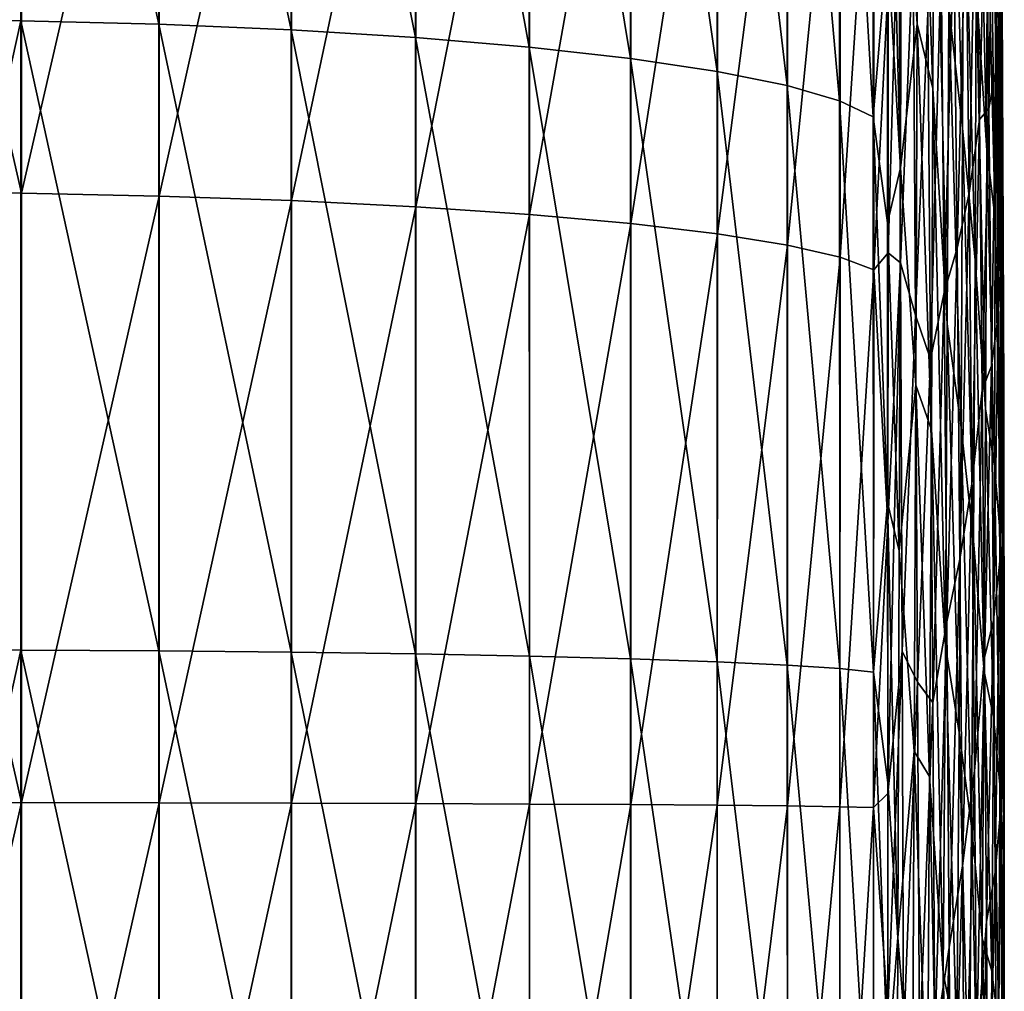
# Model space of a CAD drawing. Header units: metres. Extents: x -22 to 72, y -222 to 22.
# Tile 369 of 410: x 69.3 to 72.24, y -0.45 to 2.45. Entities that reach past the tile are written whole.
import ezdxf

# ---------------------------------------------------------------- set-up
doc = ezdxf.new("R2010")
doc.units = ezdxf.units.M
doc.layers.add('solid_509499_SW0002_01', color=7, linetype='CONTINUOUS')

msp = doc.modelspace()

# ---------------------------------------------------------------- linework, layer by layer
at = {"layer": 'solid_509499_SW0002_01'}
for points in [[(69.307686, 2.448235, 47.172089), (68.893753, 2.459052, 47.14447), (69.307755, 4.305777, 47.475555)], [(69.307686, 2.448235, 47.172089), (69.307755, 4.305777, 47.475555), (69.718597, 2.438226, 47.258438)], [(69.307755, 4.305777, 47.475555), (69.718643, 4.288019, 47.56073), (69.718597, 2.438226, 47.258438)], [(69.718597, 2.438226, 47.258438), (69.718643, 4.288019, 47.56073), (70.113335, 2.421613, 47.400936)], [(69.718643, 4.288019, 47.56073), (70.113358, 4.25865, 47.701225), (70.113335, 2.421613, 47.400936)], [(70.113335, 2.421613, 47.400936), (70.113358, 4.25865, 47.701225), (70.484177, 2.398719, 47.59679)], [(70.113358, 4.25865, 47.701225), (70.484154, 4.218246, 47.894295), (70.484177, 2.398719, 47.59679)], [(70.484154, 4.218246, 47.894295), (70.823769, 4.1676, 48.13615), (70.823845, 2.369996, 47.842159)], [(70.484177, 2.398719, 47.59679), (70.484154, 4.218246, 47.894295), (70.823845, 2.369996, 47.842159)], [(70.823769, 4.1676, 48.13615), (71.125549, 4.107703, 48.422054), (71.125679, 2.336004, 48.132233)], [(70.823845, 2.369996, 47.842159), (70.823769, 4.1676, 48.13615), (71.125679, 2.336004, 48.132233)], [(71.125549, 4.107703, 48.422054), (71.383575, 4.039729, 48.746403), (71.383766, 2.297411, 48.461327)], [(71.125679, 2.336004, 48.132233), (71.125549, 4.107703, 48.422054), (71.383766, 2.297411, 48.461327)], [(71.383575, 4.039729, 48.746403), (71.592796, 3.965011, 49.102837), (71.593048, 2.254973, 48.822994)], [(71.383766, 2.297411, 48.461327), (71.383575, 4.039729, 48.746403), (71.593048, 2.254973, 48.822994)], [(72.211411, 4.011771, 65.348396), (72.227715, 3.024052, 66.718697), (72.229881, 2.320748, 66.205032)], [(72.213463, 3.304701, 64.819733), (72.211411, 4.011771, 65.348396), (72.229881, 2.320748, 66.205032)], [(71.592796, 3.965011, 49.102837), (71.7491, 3.885014, 49.484367), (71.749428, 2.209522, 49.210144)], [(71.593048, 2.254973, 48.822994), (71.592796, 3.965011, 49.102837), (71.749428, 2.209522, 49.210144)], [(71.7491, 3.885014, 49.484367), (71.849434, 3.801305, 49.883526), (71.849831, 2.161948, 49.615185)], [(71.749428, 2.209522, 49.210144), (71.7491, 3.885014, 49.484367), (71.849831, 2.161948, 49.615185)], [(71.849831, 2.161948, 49.615185), (71.849434, 3.801305, 49.883526), (71.892105, 2.674755, 50.104916)], [(69.308701, 1.93398, 88.882034), (68.896446, 3.739455, 88.664375), (68.895454, 1.934876, 88.910675)], [(69.308731, 3.736626, 88.635963), (68.896446, 3.739455, 88.664375), (69.308701, 1.93398, 88.882034)], [(69.308731, 3.736626, 88.635963), (69.308701, 1.93398, 88.882034), (69.719589, 3.7209, 88.550728)], [(69.308701, 1.93398, 88.882034), (69.719536, 1.925738, 88.795624), (69.719589, 3.7209, 88.550728)], [(69.719589, 3.7209, 88.550728), (69.719536, 1.925738, 88.795624), (70.114319, 3.695115, 88.409882)], [(72.224113, 3.720543, 67.241615), (72.232895, 2.742799, 68.596977), (72.236588, 2.042463, 68.092667)], [(72.227715, 3.024052, 66.718697), (72.224113, 3.720543, 67.241615), (72.236588, 2.042463, 68.092667)], [(69.719536, 1.925738, 88.795624), (70.11422, 1.912294, 88.652939), (70.114319, 3.695115, 88.409882)], [(70.114319, 3.695115, 88.409882), (70.11422, 1.912294, 88.652939), (70.485191, 3.659775, 88.216179)], [(70.11422, 1.912294, 88.652939), (70.485023, 1.89391, 88.456779), (70.485191, 3.659775, 88.216179)], [(70.485191, 3.659775, 88.216179), (70.485023, 1.89391, 88.456779), (70.824936, 3.615573, 87.973419)], [(70.485023, 1.89391, 88.456779), (70.824692, 1.870947, 88.210983), (70.824936, 3.615573, 87.973419)], [(70.824936, 3.615573, 87.973419), (70.824692, 1.870947, 88.210983), (71.126907, 3.563375, 87.686356)], [(70.824692, 1.870947, 88.210983), (71.126572, 1.843855, 87.920372), (71.126907, 3.563375, 87.686356)], [(71.126907, 3.563375, 87.686356), (71.126572, 1.843855, 87.920372), (71.385178, 3.504204, 87.360611)], [(72.190002, 2.81911, 62.405247), (72.190636, 3.563095, 62.91106), (72.213463, 1.858475, 63.807068)], [(72.190636, 3.563095, 62.91106), (72.214142, 2.586852, 64.305885), (72.213463, 1.858475, 63.807068)], [(71.126572, 1.843855, 87.920372), (71.384735, 1.813163, 87.590637), (71.385178, 3.504204, 87.360611)], [(71.385178, 3.504204, 87.360611), (71.384735, 1.813163, 87.590637), (71.594696, 3.439218, 87.002563)], [(71.891869, 3.498268, 50.247784), (71.933601, 3.139181, 51.551258), (71.930656, 2.010357, 51.260761)], [(71.892105, 2.674755, 50.104916), (71.891869, 3.498268, 50.247784), (71.930656, 2.010357, 51.260761)], [(71.933601, 3.139181, 51.551258), (71.984238, 3.500254, 53.366035), (71.98082, 2.439462, 53.010521)], [(71.98082, 2.439462, 53.010521), (71.984238, 3.500254, 53.366035), (72.027969, 2.24625, 54.637524)], [(71.984238, 3.500254, 53.366035), (72.031898, 3.247096, 55.022511), (72.027969, 2.24625, 54.637524)], [(71.384735, 1.813163, 87.590637), (71.594131, 1.779475, 87.228241), (71.594696, 3.439218, 87.002563)], [(71.594696, 3.439218, 87.002563), (71.594131, 1.779475, 87.228241), (71.75135, 3.369691, 86.61924)], [(72.234032, 1.783396, 69.964874), (72.232895, 2.742799, 68.596977), (72.227722, 3.440499, 69.104927)], [(72.228836, 2.494812, 70.452484), (72.234032, 1.783396, 69.964874), (72.227722, 3.440499, 69.104927)], [(72.075066, 2.490017, 56.484772), (72.078781, 3.417293, 56.913662), (72.116417, 2.12824, 58.131393)], [(72.078781, 3.417293, 56.913662), (72.120186, 3.00449, 58.578438), (72.116417, 2.12824, 58.131393)], [(71.594131, 1.779475, 87.228241), (71.750664, 1.743449, 86.840279), (71.75135, 3.369691, 86.61924)], [(71.75135, 3.369691, 86.61924), (71.750664, 1.743449, 86.840279), (71.852081, 3.296985, 86.218132)], [(72.156975, 2.556861, 60.250607), (72.159355, 3.362888, 60.736652), (72.18811, 2.061438, 61.92004)], [(72.159355, 3.362888, 60.736652), (72.190002, 2.81911, 62.405247), (72.18811, 2.061438, 61.92004)], [(71.750664, 1.743449, 86.840279), (71.851257, 1.705791, 86.434349), (71.852081, 3.296985, 86.218132)], [(71.852081, 3.296985, 86.218132), (71.851257, 1.705791, 86.434349), (71.894455, 2.558188, 85.914581)], [(72.213463, 3.304701, 64.819733), (72.229881, 2.320748, 66.205032), (72.230598, 1.610699, 65.700768)], [(72.214142, 2.586852, 64.305885), (72.213463, 3.304701, 64.819733), (72.230598, 1.610699, 65.700768)], [(72.027969, 2.24625, 54.637524), (72.031898, 3.247096, 55.022511), (72.070419, 1.544587, 56.096558)], [(72.031898, 3.247096, 55.022511), (72.075066, 2.490017, 56.484772), (72.070419, 1.544587, 56.096558)], [(72.20787, 3.040694, 72.730728), (72.215874, 2.301286, 72.275551), (72.222153, 3.207576, 70.938118)], [(72.215874, 2.301286, 72.275551), (72.228836, 2.494812, 70.452484), (72.222153, 3.207576, 70.938118)], [(71.930656, 2.010357, 51.260761), (71.933601, 3.139181, 51.551258), (71.98082, 2.439462, 53.010521)], [(72.185654, 2.961277, 74.477745), (72.19471, 2.186421, 74.061478), (72.20787, 3.040694, 72.730728)], [(72.19471, 2.186421, 74.061478), (72.215874, 2.301286, 72.275551), (72.20787, 3.040694, 72.730728)], [(72.116417, 2.12824, 58.131393), (72.120186, 3.00449, 58.578438), (72.153412, 1.734651, 59.791981)], [(72.120186, 3.00449, 58.578438), (72.156975, 2.556861, 60.250607), (72.153412, 1.734651, 59.791981)], [(72.227715, 3.024052, 66.718697), (72.236588, 2.042463, 68.092667), (72.238808, 1.339483, 67.592056)], [(72.229881, 2.320748, 66.205032), (72.227715, 3.024052, 66.718697), (72.238808, 1.339483, 67.592056)], [(72.125664, 2.810989, 77.70121), (72.135529, 1.933877, 77.371391), (72.156776, 2.969765, 76.166801)], [(72.135529, 1.933877, 77.371391), (72.166512, 2.153674, 75.797523), (72.156776, 2.969765, 76.166801)], [(72.156776, 2.969765, 76.166801), (72.166512, 2.153674, 75.797523), (72.185654, 2.961277, 74.477745)], [(72.166512, 2.153674, 75.797523), (72.19471, 2.186421, 74.061478), (72.185654, 2.961277, 74.477745)], [(71.893982, 1.756085, 86.010422), (71.931152, 1.726879, 84.836845), (71.925735, 2.888911, 84.883789)], [(71.894455, 2.558188, 85.914581), (71.893982, 1.756085, 86.010422), (71.925735, 2.888911, 84.883789)], [(71.925735, 2.888911, 84.883789), (71.931152, 1.726879, 84.836845), (71.969322, 2.670634, 83.508286)], [(72.090416, 2.708508, 79.201508), (72.100029, 1.770571, 78.917526), (72.125664, 2.810989, 77.70121)], [(72.100029, 1.770571, 78.917526), (72.135529, 1.933877, 77.371391), (72.125664, 2.810989, 77.70121)], [(72.18811, 2.061438, 61.92004), (72.190002, 2.81911, 62.405247), (72.213463, 1.858475, 63.807068)], [(72.23774, 1.073356, 69.47525), (72.236588, 2.042463, 68.092667), (72.232895, 2.742799, 68.596977)], [(72.234032, 1.783396, 69.964874), (72.23774, 1.073356, 69.47525), (72.232895, 2.742799, 68.596977)], [(72.052261, 2.630932, 80.663589), (72.061188, 1.638218, 80.430916), (72.090416, 2.708508, 79.201508)], [(72.061188, 1.638218, 80.430916), (72.100029, 1.770571, 78.917526), (72.090416, 2.708508, 79.201508)], [(71.849831, 2.161948, 49.615185), (71.892105, 2.674755, 50.104916), (71.892372, 1.845433, 50.000187)], [(71.892372, 1.845433, 50.000187), (71.892105, 2.674755, 50.104916), (71.930656, 2.010357, 51.260761)], [(71.931152, 1.726879, 84.836845), (71.976074, 1.570308, 83.391487), (71.969322, 2.670634, 83.508286)], [(71.969322, 2.670634, 83.508286), (71.976074, 1.570308, 83.391487), (72.012772, 2.471084, 82.078285)], [(72.012772, 2.471084, 82.078285), (72.020515, 1.438908, 81.897514), (72.052261, 2.630932, 80.663589)], [(72.020515, 1.438908, 81.897514), (72.061188, 1.638218, 80.430916), (72.052261, 2.630932, 80.663589)], [(72.213463, 1.858475, 63.807068), (72.214142, 2.586852, 64.305885), (72.229881, 0.894002, 65.205994)], [(72.214142, 2.586852, 64.305885), (72.230598, 1.610699, 65.700768), (72.229881, 0.894002, 65.205994)], [(71.851257, 1.705791, 86.434349), (71.893982, 1.756085, 86.010422), (71.894455, 2.558188, 85.914581)], [(72.153412, 1.734651, 59.791981), (72.156975, 2.556861, 60.250607), (72.184952, 1.290661, 61.455658)], [(72.156975, 2.556861, 60.250607), (72.18811, 2.061438, 61.92004), (72.184952, 1.290661, 61.455658)], [(71.976074, 1.570308, 83.391487), (72.020515, 1.438908, 81.897514), (72.012772, 2.471084, 82.078285)], [(72.070419, 1.544587, 56.096558), (72.075066, 2.490017, 56.484772), (72.11158, 1.234876, 57.718746)], [(72.075066, 2.490017, 56.484772), (72.116417, 2.12824, 58.131393), (72.11158, 1.234876, 57.718746)], [(72.215874, 2.301286, 72.275551), (72.222427, 1.56668, 71.812721), (72.228836, 2.494812, 70.452484)], [(72.222427, 1.56668, 71.812721), (72.234032, 1.783396, 69.964874), (72.228836, 2.494812, 70.452484)], [(69.307686, 2.448235, 47.172089), (68.894379, 0.579767, 47.008003), (68.893753, 2.459052, 47.14447)], [(69.307625, 0.571121, 47.036377), (68.894379, 0.579767, 47.008003), (69.307686, 2.448235, 47.172089)], [(69.307625, 0.571121, 47.036377), (69.307686, 2.448235, 47.172089), (69.718559, 0.568934, 47.123184)], [(69.307686, 2.448235, 47.172089), (69.718597, 2.438226, 47.258438), (69.718559, 0.568934, 47.123184)], [(69.718559, 0.568934, 47.123184), (69.718597, 2.438226, 47.258438), (70.113342, 0.565201, 47.26651)], [(69.718597, 2.438226, 47.258438), (70.113335, 2.421613, 47.400936), (70.113342, 0.565201, 47.26651)], [(71.930656, 2.010357, 51.260761), (71.98082, 2.439462, 53.010521), (71.976776, 1.361704, 52.709812)], [(71.976776, 1.361704, 52.709812), (71.98082, 2.439462, 53.010521), (72.023254, 1.22793, 54.300594)], [(71.98082, 2.439462, 53.010521), (72.027969, 2.24625, 54.637524), (72.023254, 1.22793, 54.300594)], [(70.113335, 2.421613, 47.400936), (70.484177, 2.398719, 47.59679), (70.484222, 0.559996, 47.463547)], [(70.113342, 0.565201, 47.26651), (70.113335, 2.421613, 47.400936), (70.484222, 0.559996, 47.463547)], [(70.484177, 2.398719, 47.59679), (70.823845, 2.369996, 47.842159), (70.823952, 0.553419, 47.710426)], [(70.484222, 0.559996, 47.463547), (70.484177, 2.398719, 47.59679), (70.823952, 0.553419, 47.710426)], [(70.823845, 2.369996, 47.842159), (71.125679, 2.336004, 48.132233), (71.125854, 0.5456, 48.002319)], [(70.823952, 0.553419, 47.710426), (70.823845, 2.369996, 47.842159), (71.125854, 0.5456, 48.002319)], [(71.125679, 2.336004, 48.132233), (71.383766, 2.297411, 48.461327), (71.384018, 0.536692, 48.333496)], [(71.125854, 0.5456, 48.002319), (71.125679, 2.336004, 48.132233), (71.384018, 0.536692, 48.333496)], [(72.229881, 2.320748, 66.205032), (72.238808, 1.339483, 67.592056), (72.239548, 0.63386, 67.095177)], [(72.230598, 1.610699, 65.700768), (72.229881, 2.320748, 66.205032), (72.239548, 0.63386, 67.095177)], [(71.383766, 2.297411, 48.461327), (71.593048, 2.254973, 48.822994), (71.593384, 0.526869, 48.697468)], [(71.384018, 0.536692, 48.333496), (71.383766, 2.297411, 48.461327), (71.593384, 0.526869, 48.697468)], [(72.19471, 2.186421, 74.061478), (72.202377, 1.418979, 73.631882), (72.215874, 2.301286, 72.275551)], [(72.202377, 1.418979, 73.631882), (72.222427, 1.56668, 71.812721), (72.215874, 2.301286, 72.275551)], [(71.593048, 2.254973, 48.822994), (71.749428, 2.209522, 49.210144), (71.749847, 0.516325, 49.087105)], [(71.593384, 0.526869, 48.697468), (71.593048, 2.254973, 48.822994), (71.749847, 0.516325, 49.087105)], [(72.023254, 1.22793, 54.300594), (72.027969, 2.24625, 54.637524), (72.064842, 0.583012, 55.749321)], [(72.027969, 2.24625, 54.637524), (72.070419, 1.544587, 56.096558), (72.064842, 0.583012, 55.749321)], [(71.749428, 2.209522, 49.210144), (71.849831, 2.161948, 49.615185), (71.850342, 0.505266, 49.494762)], [(71.749847, 0.516325, 49.087105), (71.749428, 2.209522, 49.210144), (71.850342, 0.505266, 49.494762)], [(72.166512, 2.153674, 75.797523), (72.17495, 1.346554, 75.409279), (72.19471, 2.186421, 74.061478)], [(72.17495, 1.346554, 75.409279), (72.202377, 1.418979, 73.631882), (72.19471, 2.186421, 74.061478)], [(71.849831, 2.161948, 49.615185), (71.892372, 1.845433, 50.000187), (71.892677, 1.012063, 49.933842)], [(71.850342, 0.505266, 49.494762), (71.849831, 2.161948, 49.615185), (71.892677, 1.012063, 49.933842)], [(72.135529, 1.933877, 77.371391), (72.144157, 1.066956, 77.015823), (72.166512, 2.153674, 75.797523)], [(72.144157, 1.066956, 77.015823), (72.17495, 1.346554, 75.409279), (72.166512, 2.153674, 75.797523)], [(72.11158, 1.234876, 57.718746), (72.116417, 2.12824, 58.131393), (72.148659, 0.897283, 59.361008)], [(72.116417, 2.12824, 58.131393), (72.153412, 1.734651, 59.791981), (72.148659, 0.897283, 59.361008)], [(72.184952, 1.290661, 61.455658), (72.18811, 2.061438, 61.92004), (72.211411, 1.119868, 63.323444)], [(72.18811, 2.061438, 61.92004), (72.213463, 1.858475, 63.807068), (72.211411, 1.119868, 63.323444)], [(72.239967, 0.364715, 68.983597), (72.238808, 1.339483, 67.592056), (72.236588, 2.042463, 68.092667)], [(72.23774, 1.073356, 69.47525), (72.239967, 0.364715, 68.983597), (72.236588, 2.042463, 68.092667)], [(71.892372, 1.845433, 50.000187), (71.930656, 2.010357, 51.260761), (71.927261, 0.867518, 51.03196)], [(71.927261, 0.867518, 51.03196), (71.930656, 2.010357, 51.260761), (71.976776, 1.361704, 52.709812)], [(69.308701, 0.11676, 88.970963), (68.895454, 1.934876, 88.910675), (68.894646, 0.115882, 88.99968)], [(69.308701, 1.93398, 88.882034), (68.895454, 1.934876, 88.910675), (69.308701, 0.11676, 88.970963)], [(69.308701, 1.93398, 88.882034), (69.308701, 0.11676, 88.970963), (69.719536, 1.925738, 88.795624)], [(69.308701, 0.11676, 88.970963), (69.719505, 0.116083, 88.884048), (69.719536, 1.925738, 88.795624)], [(69.719536, 1.925738, 88.795624), (69.719505, 0.116083, 88.884048), (70.11422, 1.912294, 88.652939)], [(69.719505, 0.116083, 88.884048), (70.114151, 0.115098, 88.740631), (70.11422, 1.912294, 88.652939)], [(70.11422, 1.912294, 88.652939), (70.114151, 0.115098, 88.740631), (70.485023, 1.89391, 88.456779)], [(72.100029, 1.770571, 78.917526), (72.108505, 0.843109, 78.600761), (72.135529, 1.933877, 77.371391)], [(72.108505, 0.843109, 78.600761), (72.144157, 1.066956, 77.015823), (72.135529, 1.933877, 77.371391)], [(70.114151, 0.115098, 88.740631), (70.484909, 0.113825, 88.543518), (70.485023, 1.89391, 88.456779)], [(70.485023, 1.89391, 88.456779), (70.484909, 0.113825, 88.543518), (70.824692, 1.870947, 88.210983)], [(70.484909, 0.113825, 88.543518), (70.824509, 0.112288, 88.296562), (70.824692, 1.870947, 88.210983)], [(70.824692, 1.870947, 88.210983), (70.824509, 0.112288, 88.296562), (71.126572, 1.843855, 87.920372)], [(72.211411, 1.119868, 63.323444), (72.213463, 1.858475, 63.807068), (72.229881, 0.894002, 65.205994)], [(70.824509, 0.112288, 88.296562), (71.126305, 0.110518, 88.004616), (71.126572, 1.843855, 87.920372)], [(71.126572, 1.843855, 87.920372), (71.126305, 0.110518, 88.004616), (71.384735, 1.813163, 87.590637)], [(71.892677, 1.012063, 49.933842), (71.892372, 1.845433, 50.000187), (71.927261, 0.867518, 51.03196)], [(71.126305, 0.110518, 88.004616), (71.384377, 0.10855, 87.673393), (71.384735, 1.813163, 87.590637)], [(71.384735, 1.813163, 87.590637), (71.384377, 0.10855, 87.673393), (71.594131, 1.779475, 87.228241)], [(71.384377, 0.10855, 87.673393), (71.593674, 0.106422, 87.30938), (71.594131, 1.779475, 87.228241)], [(71.594131, 1.779475, 87.228241), (71.593674, 0.106422, 87.30938), (71.750664, 1.743449, 86.840279)], [(72.061188, 1.638218, 80.430916), (72.069122, 0.655303, 80.158669), (72.100029, 1.770571, 78.917526)], [(72.069122, 0.655303, 80.158669), (72.108505, 0.843109, 78.600761), (72.100029, 1.770571, 78.917526)], [(72.222427, 1.56668, 71.812721), (72.227516, 0.837051, 71.342148), (72.234032, 1.783396, 69.964874)], [(72.227516, 0.837051, 71.342148), (72.23774, 1.073356, 69.47525), (72.234032, 1.783396, 69.964874)], [(71.593674, 0.106422, 87.30938), (71.750099, 0.104176, 86.919708), (71.750664, 1.743449, 86.840279)], [(71.750664, 1.743449, 86.840279), (71.750099, 0.104176, 86.919708), (71.851257, 1.705791, 86.434349)], [(71.851257, 1.705791, 86.434349), (71.893547, 0.950729, 86.070396), (71.893982, 1.756085, 86.010422)], [(71.893982, 1.756085, 86.010422), (71.893547, 0.950729, 86.070396), (71.931152, 1.726879, 84.836845)], [(72.148659, 0.897283, 59.361008), (72.153412, 1.734651, 59.791981), (72.180534, 0.507415, 61.012241)], [(72.153412, 1.734651, 59.791981), (72.184952, 1.290661, 61.455658), (72.180534, 0.507415, 61.012241)], [(71.750099, 0.104176, 86.919708), (71.850578, 0.101855, 86.512016), (71.851257, 1.705791, 86.434349)], [(71.851257, 1.705791, 86.434349), (71.850578, 0.101855, 86.512016), (71.893547, 0.950729, 86.070396)], [(71.893158, 0.143769, 86.094421), (71.93605, 0.567882, 84.728706), (71.931152, 1.726879, 84.836845)], [(71.893547, 0.950729, 86.070396), (71.893158, 0.143769, 86.094421), (71.931152, 1.726879, 84.836845)], [(71.931152, 1.726879, 84.836845), (71.93605, 0.567882, 84.728706), (71.976074, 1.570308, 83.391487)], [(72.020515, 1.438908, 81.897514), (72.027451, 0.415159, 81.671501), (72.061188, 1.638218, 80.430916)], [(72.027451, 0.415159, 81.671501), (72.069122, 0.655303, 80.158669), (72.061188, 1.638218, 80.430916)], [(72.229881, 0.894002, 65.205994), (72.230598, 1.610699, 65.700768), (72.239548, 0.63386, 67.095177)], [(71.93605, 0.567882, 84.728706), (71.982147, 0.476105, 83.22139), (71.976074, 1.570308, 83.391487)], [(71.976074, 1.570308, 83.391487), (71.982147, 0.476105, 83.22139), (72.020515, 1.438908, 81.897514)], [(72.202377, 1.418979, 73.631882), (72.208649, 0.659366, 73.188805), (72.222427, 1.56668, 71.812721)], [(72.208649, 0.659366, 73.188805), (72.227516, 0.837051, 71.342148), (72.222427, 1.56668, 71.812721)], [(72.064842, 0.583012, 55.749321), (72.070419, 1.544587, 56.096558), (72.105659, 0.325945, 57.340694)], [(72.070419, 1.544587, 56.096558), (72.11158, 1.234876, 57.718746), (72.105659, 0.325945, 57.340694)], [(71.982147, 0.476105, 83.22139), (72.027451, 0.415159, 81.671501), (72.020515, 1.438908, 81.897514)], [(72.17495, 1.346554, 75.409279), (72.182091, 0.549132, 75.001854), (72.202377, 1.418979, 73.631882)], [(72.182091, 0.549132, 75.001854), (72.208649, 0.659366, 73.188805), (72.202377, 1.418979, 73.631882)], [(71.927261, 0.867518, 51.03196), (71.976776, 1.361704, 52.709812), (71.972107, 0.270086, 52.464279)], [(71.972107, 0.270086, 52.464279), (71.976776, 1.361704, 52.709812), (72.017754, 0.194725, 54.012012)], [(71.976776, 1.361704, 52.709812), (72.023254, 1.22793, 54.300594), (72.017754, 0.194725, 54.012012)], [(72.144157, 1.066956, 77.015823), (72.151566, 0.211368, 76.634254), (72.17495, 1.346554, 75.409279)], [(72.151566, 0.211368, 76.634254), (72.182091, 0.549132, 75.001854), (72.17495, 1.346554, 75.409279)], [(72.240707, -0.342512, 68.489906), (72.239548, 0.63386, 67.095177), (72.238808, 1.339483, 67.592056)], [(72.239967, 0.364715, 68.983597), (72.240707, -0.342512, 68.489906), (72.238808, 1.339483, 67.592056)], [(72.180534, 0.507415, 61.012241), (72.184952, 1.290661, 61.455658), (72.208, 0.371371, 62.855118)], [(72.184952, 1.290661, 61.455658), (72.211411, 1.119868, 63.323444), (72.208, 0.371371, 62.855118)], [(72.105659, 0.325945, 57.340694), (72.11158, 1.234876, 57.718746), (72.142715, 0.045847, 58.957806)], [(72.11158, 1.234876, 57.718746), (72.148659, 0.897283, 59.361008), (72.142715, 0.045847, 58.957806)], [(72.017754, 0.194725, 54.012012), (72.023254, 1.22793, 54.300594), (72.058334, -0.392636, 55.443192)], [(72.023254, 1.22793, 54.300594), (72.064842, 0.583012, 55.749321), (72.058334, -0.392636, 55.443192)], [(72.208, 0.371371, 62.855118), (72.211411, 1.119868, 63.323444), (72.227722, 0.170783, 64.720779)], [(72.211411, 1.119868, 63.323444), (72.229881, 0.894002, 65.205994), (72.227722, 0.170783, 64.720779)], [(72.108505, 0.843109, 78.600761), (72.11586, -0.072261, 78.250969), (72.144157, 1.066956, 77.015823)], [(72.11586, -0.072261, 78.250969), (72.151566, 0.211368, 76.634254), (72.144157, 1.066956, 77.015823)], [(72.227516, 0.837051, 71.342148), (72.231155, 0.112552, 70.863762), (72.23774, 1.073356, 69.47525)], [(72.231155, 0.112552, 70.863762), (72.239967, 0.364715, 68.983597), (72.23774, 1.073356, 69.47525)], [(71.850342, 0.505266, 49.494762), (71.892677, 1.012063, 49.933842), (71.893021, 0.176428, 49.906021)], [(71.892677, 1.012063, 49.933842), (71.927261, 0.867518, 51.03196), (71.923409, -0.2857, 50.865158)], [(71.893021, 0.176428, 49.906021), (71.892677, 1.012063, 49.933842), (71.923409, -0.2857, 50.865158)], [(71.850578, 0.101855, 86.512016), (71.893158, 0.143769, 86.094421), (71.893547, 0.950729, 86.070396)], [(72.142715, 0.045847, 58.957806), (72.148659, 0.897283, 59.361008), (72.17485, -0.287614, 60.589836)], [(72.148659, 0.897283, 59.361008), (72.180534, 0.507415, 61.012241), (72.17485, -0.287614, 60.589836)], [(72.227722, 0.170783, 64.720779), (72.229881, 0.894002, 65.205994), (72.238808, -0.07439, 66.602051)], [(72.229881, 0.894002, 65.205994), (72.239548, 0.63386, 67.095177), (72.238808, -0.07439, 66.602051)], [(71.923409, -0.2857, 50.865158), (71.927261, 0.867518, 51.03196), (71.972107, 0.270086, 52.464279)], [(72.069122, 0.655303, 80.158669), (72.076057, -0.315715, 79.846611), (72.108505, 0.843109, 78.600761)], [(72.076057, -0.315715, 79.846611), (72.11586, -0.072261, 78.250969), (72.108505, 0.843109, 78.600761)], [(72.208649, 0.659366, 73.188805), (72.213524, -0.092034, 72.732147), (72.227516, 0.837051, 71.342148)], [(72.213524, -0.092034, 72.732147), (72.231155, 0.112552, 70.863762), (72.227516, 0.837051, 71.342148)], [(72.027451, 0.415159, 81.671501), (72.033562, -0.597675, 81.400063), (72.069122, 0.655303, 80.158669)], [(72.033562, -0.597675, 81.400063), (72.076057, -0.315715, 79.846611), (72.069122, 0.655303, 80.158669)], [(72.182091, 0.549132, 75.001854), (72.187943, -0.237905, 74.575127), (72.208649, 0.659366, 73.188805)], [(72.187943, -0.237905, 74.575127), (72.213524, -0.092034, 72.732147), (72.208649, 0.659366, 73.188805)], [(72.239967, -1.048314, 67.994186), (72.238808, -0.07439, 66.602051), (72.239548, 0.63386, 67.095177)], [(72.240707, -0.342512, 68.489906), (72.239967, -1.048314, 67.994186), (72.239548, 0.63386, 67.095177)], [(69.307625, 0.571121, 47.036377), (68.895157, -1.304365, 47.040546), (68.894379, 0.579767, 47.008003)], [(69.307579, -1.310479, 47.069469), (68.895157, -1.304365, 47.040546), (69.307625, 0.571121, 47.036377)], [(69.307579, -1.310479, 47.069469), (69.307625, 0.571121, 47.036377), (69.718544, -1.304839, 47.156006)], [(69.307625, 0.571121, 47.036377), (69.718559, 0.568934, 47.123184), (69.718544, -1.304839, 47.156006)], [(69.718544, -1.304839, 47.156006), (69.718559, 0.568934, 47.123184), (70.113365, -1.295673, 47.298981)], [(69.718559, 0.568934, 47.123184), (70.113342, 0.565201, 47.26651), (70.113365, -1.295673, 47.298981)], [(70.113342, 0.565201, 47.26651), (70.484222, 0.559996, 47.463547), (70.484306, -1.283162, 47.495586)], [(70.113365, -1.295673, 47.298981), (70.113342, 0.565201, 47.26651), (70.484306, -1.283162, 47.495586)], [(70.484222, 0.559996, 47.463547), (70.823952, 0.553419, 47.710426), (70.824104, -1.26755, 47.741974)], [(70.484306, -1.283162, 47.495586), (70.484222, 0.559996, 47.463547), (70.824104, -1.26755, 47.741974)], [(71.93605, 0.567882, 84.728706), (71.892883, -0.501645, 86.087738), (71.940437, -0.584388, 84.55912)], [(71.893158, 0.143769, 86.094421), (71.892883, -0.501645, 86.087738), (71.93605, 0.567882, 84.728706)], [(71.93605, 0.567882, 84.728706), (71.940437, -0.584388, 84.55912), (71.982147, 0.476105, 83.22139)], [(72.058334, -0.392636, 55.443192), (72.064842, 0.583012, 55.749321), (72.098656, -0.596942, 56.997311)], [(72.064842, 0.583012, 55.749321), (72.105659, 0.325945, 57.340694), (72.098656, -0.596942, 56.997311)], [(70.823952, 0.553419, 47.710426), (71.125854, 0.5456, 48.002319), (71.126091, -1.249144, 48.03331)], [(70.824104, -1.26755, 47.741974), (70.823952, 0.553419, 47.710426), (71.126091, -1.249144, 48.03331)], [(71.125854, 0.5456, 48.002319), (71.384018, 0.536692, 48.333496), (71.384346, -1.228303, 48.363884)], [(71.126091, -1.249144, 48.03331), (71.125854, 0.5456, 48.002319), (71.384346, -1.228303, 48.363884)], [(71.384018, 0.536692, 48.333496), (71.593384, 0.526869, 48.697468), (71.593811, -1.205438, 48.727219)], [(71.384346, -1.228303, 48.363884), (71.384018, 0.536692, 48.333496), (71.593811, -1.205438, 48.727219)], [(72.151566, 0.211368, 76.634254), (72.15773, -0.631788, 76.22657), (72.182091, 0.549132, 75.001854)], [(72.15773, -0.631788, 76.22657), (72.187943, -0.237905, 74.575127), (72.182091, 0.549132, 75.001854)], [(71.593384, 0.526869, 48.697468), (71.749847, 0.516325, 49.087105), (71.750381, -1.180996, 49.116192)], [(71.593811, -1.205438, 48.727219), (71.593384, 0.526869, 48.697468), (71.750381, -1.180996, 49.116192)], [(71.749847, 0.516325, 49.087105), (71.850342, 0.505266, 49.494762), (71.85099, -1.155455, 49.523174)], [(71.750381, -1.180996, 49.116192), (71.749847, 0.516325, 49.087105), (71.85099, -1.155455, 49.523174)], [(71.850342, 0.505266, 49.494762), (71.893021, 0.176428, 49.906021), (71.893402, -0.659693, 49.91679)], [(71.85099, -1.155455, 49.523174), (71.850342, 0.505266, 49.494762), (71.893402, -0.659693, 49.91679)], [(72.17485, -0.287614, 60.589836), (72.180534, 0.507415, 61.012241), (72.203217, -0.386635, 62.402115)], [(72.180534, 0.507415, 61.012241), (72.208, 0.371371, 62.855118), (72.203217, -0.386635, 62.402115)], [(71.940437, -0.584388, 84.55912), (71.987549, -0.608877, 82.997765), (71.982147, 0.476105, 83.22139)], [(71.982147, 0.476105, 83.22139), (71.987549, -0.608877, 82.997765), (72.027451, 0.415159, 81.671501)], [(71.987549, -0.608877, 82.997765), (72.033562, -0.597675, 81.400063), (72.027451, 0.415159, 81.671501)], [(72.203217, -0.386635, 62.402115), (72.208, 0.371371, 62.855118), (72.224121, -0.558805, 64.245125)], [(72.208, 0.371371, 62.855118), (72.227722, 0.170783, 64.720779), (72.224121, -0.558805, 64.245125)], [(72.231155, 0.112552, 70.863762), (72.233337, -0.606683, 70.377541), (72.239967, 0.364715, 68.983597)], [(72.233337, -0.606683, 70.377541), (72.240707, -0.342512, 68.489906), (72.239967, 0.364715, 68.983597)], [(72.098656, -0.596942, 56.997311), (72.105659, 0.325945, 57.340694), (72.13559, -0.818514, 58.58239)], [(72.105659, 0.325945, 57.340694), (72.142715, 0.045847, 58.957806), (72.13559, -0.818514, 58.58239)], [(71.923409, -0.2857, 50.865158), (71.972107, 0.270086, 52.464279), (71.96682, -0.832229, 52.274055)], [(71.96682, -0.832229, 52.274055), (71.972107, 0.270086, 52.464279), (72.011475, -0.850717, 53.771881)], [(71.972107, 0.270086, 52.464279), (72.017754, 0.194725, 54.012012), (72.011475, -0.850717, 53.771881)], [(72.11586, -0.072261, 78.250969), (72.122078, -0.973969, 77.868034), (72.151566, 0.211368, 76.634254)], [(72.122078, -0.973969, 77.868034), (72.15773, -0.631788, 76.22657), (72.151566, 0.211368, 76.634254)], [(71.893402, -0.659693, 49.91679), (71.893021, 0.176428, 49.906021), (71.923409, -0.2857, 50.865158)], [(72.011475, -0.850717, 53.771881), (72.017754, 0.194725, 54.012012), (72.050903, -1.38023, 55.178139)], [(72.017754, 0.194725, 54.012012), (72.058334, -0.392636, 55.443192), (72.050903, -1.38023, 55.178139)], [(72.224121, -0.558805, 64.245125), (72.227722, 0.170783, 64.720779), (72.236588, -0.785245, 66.112679)], [(72.227722, 0.170783, 64.720779), (72.238808, -0.07439, 66.602051), (72.236588, -0.785245, 66.112679)], [(71.850578, 0.101855, 86.512016), (71.892883, -0.501645, 86.087738), (71.893158, 0.143769, 86.094421)], [(69.308701, 0.11676, 88.970963), (68.894646, 0.115882, 88.99968), (68.893997, -1.703648, 88.930779)], [(69.308701, 0.11676, 88.970963), (68.893997, -1.703648, 88.930779), (69.308708, -1.701468, 88.902061)], [(69.308701, 0.11676, 88.970963), (69.308708, -1.701468, 88.902061), (69.719505, 0.116083, 88.884048)], [(69.308708, -1.701468, 88.902061), (69.719498, -1.694563, 88.815331), (69.719505, 0.116083, 88.884048)], [(69.719505, 0.116083, 88.884048), (69.719498, -1.694563, 88.815331), (70.114151, 0.115098, 88.740631)], [(69.719498, -1.694563, 88.815331), (70.114113, -1.683068, 88.672279), (70.114151, 0.115098, 88.740631)], [(70.114151, 0.115098, 88.740631), (70.114113, -1.683068, 88.672279), (70.484909, 0.113825, 88.543518)], [(70.114113, -1.683068, 88.672279), (70.484825, -1.667208, 88.475708), (70.484909, 0.113825, 88.543518)], [(70.484909, 0.113825, 88.543518), (70.484825, -1.667208, 88.475708), (70.824509, 0.112288, 88.296562)], [(70.484825, -1.667208, 88.475708), (70.824364, -1.647295, 88.229485), (70.824509, 0.112288, 88.296562)], [(70.824509, 0.112288, 88.296562), (70.824364, -1.647295, 88.229485), (71.126305, 0.110518, 88.004616)], [(70.824364, -1.647295, 88.229485), (71.126099, -1.623717, 87.938416), (71.126305, 0.110518, 88.004616)], [(71.126305, 0.110518, 88.004616), (71.126099, -1.623717, 87.938416), (71.384377, 0.10855, 87.673393)], [(71.126099, -1.623717, 87.938416), (71.384094, -1.596937, 87.608208), (71.384377, 0.10855, 87.673393)], [(71.384377, 0.10855, 87.673393), (71.384094, -1.596937, 87.608208), (71.593674, 0.106422, 87.30938)], [(71.384094, -1.596937, 87.608208), (71.593315, -1.56748, 87.245338), (71.593674, 0.106422, 87.30938)], [(71.593674, 0.106422, 87.30938), (71.593315, -1.56748, 87.245338), (71.750099, 0.104176, 86.919708)], [(71.593315, -1.56748, 87.245338), (71.749649, -1.535923, 86.856903), (71.750099, 0.104176, 86.919708)], [(71.750099, 0.104176, 86.919708), (71.749649, -1.535923, 86.856903), (71.850578, 0.101855, 86.512016)], [(71.749649, -1.535923, 86.856903), (71.850037, -1.502883, 86.450523), (71.850578, 0.101855, 86.512016)], [(71.850578, 0.101855, 86.512016), (71.850037, -1.502883, 86.450523), (71.892883, -0.501645, 86.087738)], [(72.213524, -0.092034, 72.732147), (72.21701, -0.83487, 72.261864), (72.231155, 0.112552, 70.863762)], [(72.21701, -0.83487, 72.261864), (72.233337, -0.606683, 70.377541), (72.231155, 0.112552, 70.863762)], [(72.13559, -0.818514, 58.58239), (72.142715, 0.045847, 58.957806), (72.1679, -1.093693, 60.188423)], [(72.142715, 0.045847, 58.957806), (72.17485, -0.287614, 60.589836), (72.1679, -1.093693, 60.188423)], [(72.076057, -0.315715, 79.846611), (72.082008, -1.272781, 79.494659), (72.11586, -0.072261, 78.250969)], [(72.082008, -1.272781, 79.494659), (72.122078, -0.973969, 77.868034), (72.11586, -0.072261, 78.250969)], [(72.239967, -1.048314, 67.994186), (72.236588, -0.785245, 66.112679), (72.238808, -0.07439, 66.602051)], [(72.187943, -0.237905, 74.575127), (72.192482, -1.013909, 74.129044), (72.213524, -0.092034, 72.732147)], [(72.192482, -1.013909, 74.129044), (72.21701, -0.83487, 72.261864), (72.213524, -0.092034, 72.732147)], [(72.15773, -0.631788, 76.22657), (72.162666, -1.461464, 75.792747), (72.187943, -0.237905, 74.575127)], [(72.162666, -1.461464, 75.792747), (72.192482, -1.013909, 74.129044), (72.187943, -0.237905, 74.575127)], [(71.893402, -0.659693, 49.91679), (71.923409, -0.2857, 50.865158), (71.919098, -1.445617, 50.760414)], [(71.919098, -1.445617, 50.760414), (71.923409, -0.2857, 50.865158), (71.96682, -0.832229, 52.274055)], [(72.1679, -1.093693, 60.188423), (72.17485, -0.287614, 60.589836), (72.197067, -1.153731, 61.964409)], [(72.17485, -0.287614, 60.589836), (72.203217, -0.386635, 62.402115), (72.197067, -1.153731, 61.964409)], [(72.033562, -0.597675, 81.400063), (72.038857, -1.597143, 81.083168), (72.076057, -0.315715, 79.846611)], [(72.038857, -1.597143, 81.083168), (72.082008, -1.272781, 79.494659), (72.076057, -0.315715, 79.846611)], [(72.233337, -0.606683, 70.377541), (72.234062, -1.320545, 69.883476), (72.240707, -0.342512, 68.489906)], [(72.234062, -1.320545, 69.883476), (72.239967, -1.048314, 67.994186), (72.240707, -0.342512, 68.489906)], [(72.050903, -1.38023, 55.178139), (72.058334, -0.392636, 55.443192), (72.090584, -1.532118, 56.688519)], [(72.058334, -0.392636, 55.443192), (72.098656, -0.596942, 56.997311), (72.090584, -1.532118, 56.688519)], [(72.197067, -1.153731, 61.964409), (72.203217, -0.386635, 62.402115), (72.219078, -1.294582, 63.779015)], [(72.203217, -0.386635, 62.402115), (72.224121, -0.558805, 64.245125), (72.219078, -1.294582, 63.779015)]]:
    msp.add_3dface(points, dxfattribs=at)

doc.saveas('drawing.dxf')
